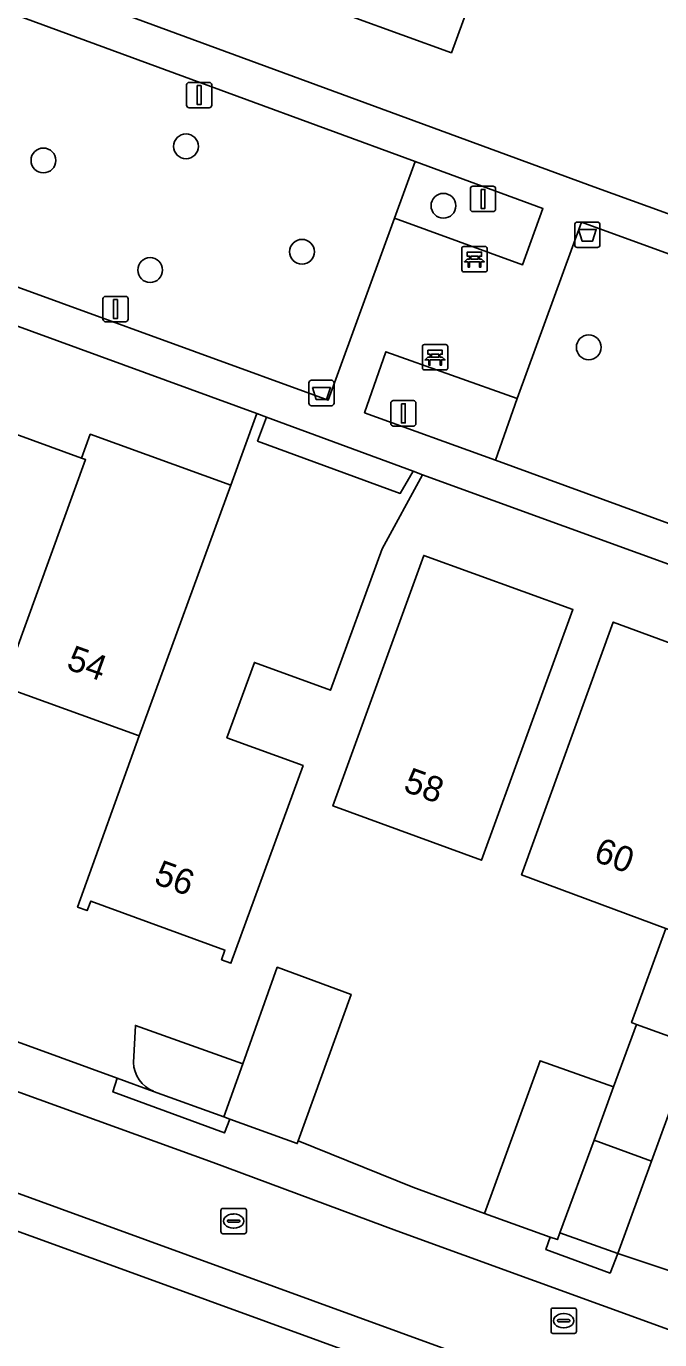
# Model space of a CAD drawing. Extents: x 155275 to 156265, y 382654 to 383635.
# Drawn here: x 156019.4 to 156044.4, y 383061.5 to 383113.3 of the extents above; entities that cross this region are included whole.
import ezdxf

# ---------------------------------------------------------------- set-up
doc = ezdxf.new("R2010")
doc.units = 0
for name, color, linetype in [('IMGEO_Afvalbak', 7, 'Continuous'), ('IMGEO_Bank', 7, 'Continuous'), ('IMGEO_Boom', 7, 'Continuous'), ('IMGEO_Erf', 7, 'Continuous'), ('IMGEO_Groenvoorziening', 7, 'Continuous'), ('IMGEO_Haag', 7, 'Continuous'), ('IMGEO_Hek', 7, 'Continuous'), ('IMGEO_Kolk', 7, 'Continuous'), ('IMGEO_Lichtmast', 7, 'Continuous'), ('IMGEO_Pand', 7, 'Continuous'), ('IMGEO_Pand_nummerreeks', 7, 'Continuous'), ('IMGEO_Rijbaan_lokaal_open', 7, 'Continuous'), ('IMGEO_Rioolput', 7, 'Continuous'), ('IMGEO_Voetpad_open', 7, 'Continuous')]:
    doc.layers.add(name, color=color, linetype=linetype)

msp = doc.modelspace()

# ---------------------------------------------------------------- linework, layer by layer
at = {"layer": 'IMGEO_Afvalbak'}
for p, q in [((156041.007, 383104.661), (156041.007, 383105.461)), ((156041.007, 383105.461), (156041.007, 383104.661)), ((156041.107, 383105.561), (156041.897, 383105.561)), ((156041.897, 383105.561), (156041.107, 383105.561)), ((156041.997, 383105.461), (156041.997, 383104.661)), ((156041.997, 383104.661), (156041.997, 383105.461)), ((156041.897, 383104.561), (156041.107, 383104.561)), ((156041.107, 383104.561), (156041.897, 383104.561)), ((156030.52, 383098.426), (156030.52, 383099.226)), ((156030.52, 383099.226), (156030.52, 383098.426)), ((156030.62, 383099.326), (156031.41, 383099.326)), ((156031.41, 383099.326), (156030.62, 383099.326)), ((156031.51, 383099.226), (156031.51, 383098.426)), ((156031.51, 383098.426), (156031.51, 383099.226)), ((156031.41, 383098.326), (156030.62, 383098.326)), ((156030.62, 383098.326), (156031.41, 383098.326))]:
    msp.add_line(p, q, dxfattribs=at)
for points in [[(156041.15, 383105.275), (156041.854, 383105.275), (156041.705, 383104.805), (156041.299, 383104.805), (156041.15, 383105.275)], [(156030.663, 383099.04), (156031.367, 383099.04), (156031.218, 383098.57), (156030.812, 383098.57), (156030.663, 383099.04)]]:
    msp.add_lwpolyline(points, dxfattribs=at)
for centre, start, end in [((156041.107, 383105.461), 90, 180), ((156041.107, 383105.461), 90, 180), ((156041.897, 383105.461), 0, 90), ((156041.897, 383105.461), 360, 90), ((156041.107, 383104.661), 180, 270), ((156041.107, 383104.661), 180, 270), ((156041.897, 383104.661), 270, 0), ((156041.897, 383104.661), 270, 0), ((156030.62, 383099.226), 90, 180), ((156030.62, 383099.226), 90, 180), ((156031.41, 383099.226), 0, 90), ((156031.41, 383099.226), 360, 90), ((156030.62, 383098.426), 180, 270), ((156030.62, 383098.426), 180, 270), ((156031.41, 383098.426), 270, 0), ((156031.41, 383098.426), 270, 0)]:
    msp.add_arc(centre, 0.1, start, end, dxfattribs=at)
at = {"layer": 'IMGEO_Bank'}
for p, q in [((156036.627, 383104.6), (156037.468, 383104.6)), ((156037.468, 383104.6), (156036.627, 383104.6)), ((156036.552, 383103.675), (156036.552, 383104.516)), ((156036.552, 383104.516), (156036.552, 383103.675)), ((156036.861, 383104.106), (156036.861, 383104.212)), ((156036.905, 383104.212), (156036.905, 383104.106)), ((156037.193, 383104.218), (156036.911, 383104.218)), ((156036.911, 383104.1), (156037.193, 383104.1)), ((156037.199, 383104.106), (156037.199, 383104.212)), ((156037.243, 383104.212), (156037.243, 383104.106)), ((156037.552, 383104.525), (156037.552, 383103.684)), ((156037.552, 383103.684), (156037.552, 383104.525)), ((156037.477, 383103.6), (156036.636, 383103.6)), ((156036.636, 383103.6), (156037.477, 383103.6)), ((156037.249, 383103.998), (156036.856, 383103.998)), ((156034.999, 383099.808), (156034.999, 383100.649)), ((156034.999, 383100.649), (156034.999, 383099.808)), ((156035.074, 383100.733), (156035.915, 383100.733)), ((156035.915, 383100.733), (156035.074, 383100.733)), ((156035.999, 383100.658), (156035.999, 383099.817)), ((156035.999, 383099.817), (156035.999, 383100.658)), ((156035.696, 383100.131), (156035.303, 383100.131)), ((156035.308, 383100.239), (156035.308, 383100.345)), ((156035.352, 383100.345), (156035.352, 383100.239)), ((156035.64, 383100.351), (156035.358, 383100.351)), ((156035.358, 383100.233), (156035.64, 383100.233)), ((156035.646, 383100.239), (156035.646, 383100.345)), ((156035.69, 383100.345), (156035.69, 383100.239)), ((156035.924, 383099.733), (156035.083, 383099.733)), ((156035.083, 383099.733), (156035.924, 383099.733))]:
    msp.add_line(p, q, dxfattribs=at)
for points in [[(156036.799, 383103.998), (156036.657, 383103.998), (156036.769, 383104.1), (156036.855, 383104.1)], [(156036.855, 383104.218), (156036.769, 383104.218), (156036.769, 383104.379), (156037.332, 383104.379), (156037.332, 383104.218), (156037.249, 383104.218)], [(156037.249, 383104.1), (156037.332, 383104.1), (156037.444, 383103.998), (156037.305, 383103.998)], [(156036.849, 383103.991), (156036.849, 383103.784), (156036.806, 383103.784), (156036.806, 383103.991)], [(156037.299, 383103.991), (156037.299, 383103.784), (156037.255, 383103.784), (156037.255, 383103.991)], [(156035.302, 383100.351), (156035.216, 383100.351), (156035.216, 383100.512), (156035.779, 383100.512), (156035.779, 383100.351), (156035.696, 383100.351)], [(156035.246, 383100.131), (156035.104, 383100.131), (156035.216, 383100.233), (156035.302, 383100.233)], [(156035.296, 383100.124), (156035.296, 383099.917), (156035.253, 383099.917), (156035.253, 383100.124)], [(156035.696, 383100.233), (156035.779, 383100.233), (156035.891, 383100.131), (156035.752, 383100.131)], [(156035.746, 383100.124), (156035.746, 383099.917), (156035.702, 383099.917), (156035.702, 383100.124)]]:
    msp.add_lwpolyline(points, dxfattribs=at)
for centre, radius, start, end in [((156036.63, 383104.522), 0.0779, 92.4484, 184.2845), ((156036.63, 383104.522), 0.0779, 92.4484, 184.2845), ((156037.474, 383104.522), 0.0779, 2.4484, 94.2845), ((156037.474, 383104.522), 0.0779, 2.4484, 94.2845), ((156036.854, 383104.211), 0.00671, 2.8957, 87.1043), ((156036.854, 383104.107), 0.00671, 272.8957, 357.1043), ((156036.911, 383104.211), 0.00671, 92.8957, 177.1043), ((156036.911, 383104.107), 0.00671, 182.8957, 267.1043), ((156037.193, 383104.211), 0.00671, 2.8957, 87.1043), ((156037.193, 383104.107), 0.00671, 272.8957, 357.1043), ((156037.25, 383104.211), 0.00671, 92.8957, 177.1043), ((156037.25, 383104.107), 0.00671, 182.8957, 267.1043), ((156036.63, 383103.678), 0.0779, 182.4484, 274.2845), ((156036.63, 383103.678), 0.0779, 182.4484, 274.2845), ((156036.799, 383103.991), 0.00671, 2.8957, 87.1043), ((156036.856, 383103.991), 0.00671, 92.8957, 177.1043), ((156037.248, 383103.991), 0.00671, 2.8957, 87.1043), ((156037.305, 383103.991), 0.00671, 92.8957, 177.1043), ((156037.474, 383103.678), 0.0779, 272.4484, 4.2845), ((156037.474, 383103.678), 0.0779, 272.4484, 4.2845), ((156035.077, 383100.655), 0.0779, 92.4484, 184.2845), ((156035.077, 383100.655), 0.0779, 92.4484, 184.2845), ((156035.921, 383100.655), 0.0779, 2.4484, 94.2845), ((156035.921, 383100.655), 0.0779, 2.4484, 94.2845), ((156035.246, 383100.124), 0.00671, 2.8957, 87.1043), ((156035.303, 383100.124), 0.00671, 92.8957, 177.1043), ((156035.301, 383100.344), 0.00671, 2.8957, 87.1043), ((156035.301, 383100.24), 0.00671, 272.8957, 357.1043), ((156035.358, 383100.344), 0.00671, 92.8957, 177.1043), ((156035.358, 383100.24), 0.00671, 182.8957, 267.1043), ((156035.64, 383100.344), 0.00671, 2.8957, 87.1043), ((156035.64, 383100.24), 0.00671, 272.8957, 357.1043), ((156035.697, 383100.344), 0.00671, 92.8957, 177.1043), ((156035.697, 383100.24), 0.00671, 182.8957, 267.1043), ((156035.695, 383100.124), 0.00671, 2.8957, 87.1043), ((156035.752, 383100.124), 0.00671, 92.8957, 177.1043), ((156035.077, 383099.811), 0.0779, 182.4484, 274.2845), ((156035.077, 383099.811), 0.0779, 182.4484, 274.2845), ((156035.921, 383099.811), 0.0779, 272.4484, 4.2845), ((156035.921, 383099.811), 0.0779, 272.4484, 4.2845)]:
    msp.add_arc(centre, radius, start, end, dxfattribs=at)
at = {"layer": 'IMGEO_Boom'}
for centre in [(156025.673, 383108.548), (156020.047, 383107.992), (156035.828, 383106.206), (156030.249, 383104.392), (156024.258, 383103.672), (156041.559, 383100.626)]:
    msp.add_circle(centre, 0.489, dxfattribs=at)
at = {"layer": 'IMGEO_Erf'}
for points in [[(156036.139, 383112.235), (156030.268, 383114.378), (156034.213, 383125.181), (156040.083, 383123.037)], [(156028.493, 383096.933), (156034.125, 383094.867), (156034.638, 383095.749), (156028.847, 383097.867)], [(156037.327, 383080.406), (156031.469, 383082.549), (156035.052, 383092.422), (156040.934, 383090.292)]]:
    msp.add_lwpolyline(points, close=True, dxfattribs=at)
for points in [[(156022.042, 383114.189), (156041.9, 383106.898), (156068.609, 383097.246), (156069.622, 383100.054), (156066.525, 383101.182), (156064.084, 383102.071), (156068.026, 383112.879), (156073.567, 383110.862), (156075.684, 383116.693)], [(156015.814, 383098.345), (156021.548, 383096.26), (156021.892, 383097.198), (156027.444, 383095.194), (156028.467, 383098.011), (156009.9, 383104.787)], [(156082.964, 383078.192), (156035.007, 383095.604), (156033.416, 383092.677), (156031.376, 383087.106), (156028.371, 383088.206), (156027.287, 383085.233), (156030.293, 383084.138), (156027.443, 383076.344), (156027.073, 383076.484), (156027.205, 383076.866), (156021.913, 383078.799), (156021.769, 383078.423), (156021.393, 383078.562), (156023.829, 383085.314), (156018.626, 383087.193)], [(156023.597, 383072.434), (156023.674, 383073.895), (156027.911, 383072.378), (156029.273, 383076.186), (156032.186, 383075.118), (156030.094, 383069.343), (156034.62, 383067.526), (156037.447, 383066.478), (156039.636, 383072.501), (156042.534, 383071.471), (156043.442, 383073.937), (156043.247, 383074.007), (156044.599, 383077.722), (156038.908, 383079.832), (156042.528, 383089.794), (156048.533, 383087.587)], [(156016.907, 383074.017), (156019.6, 383073.039), (156022.961, 383071.817), (156024.388, 383071.298)], [(156045.703, 383073.119), (156044.037, 383068.551), (156042.707, 383064.903), (156047.832, 383063.194)], [(156053.405, 383053.282), (156024.267, 383063.882), (156019.569, 383065.592), (156008.38, 383069.647), (156007.464, 383067.127), (156003.307, 383068.627), (156000.278, 383060.307), (155999.895, 383059.254), (156003.466, 383057.943), (156002.169, 383054.409), (156003.682, 383053.857), (156000.577, 383045.339), (155991.015, 383048.81), (155993.341, 383055.226), (155994.514, 383058.459), (155993.183, 383058.932), (155987.971, 383044.488), (156029.02, 383029.675), (156070.2, 383014.578)]]:
    msp.add_lwpolyline(points, dxfattribs=at)
msp.add_arc((156024.904, 383072.501), 1.309, 182.9319, 246.7673, dxfattribs=at)
at = {"layer": 'IMGEO_Groenvoorziening'}
for points in [[(156034.711, 383107.955), (156013.634, 383115.696), (156010.175, 383106.213), (156031.282, 383098.543), (156033.899, 383105.719)], [(156039.752, 383106.094), (156034.711, 383107.955), (156033.899, 383105.719), (156038.947, 383103.882)], [(156037.877, 383096.183), (156065.126, 383086.232), (156065.894, 383088.3), (156057.937, 383091.203), (156059.93, 383096.461), (156067.854, 383093.569), (156068.619, 383095.618), (156041.272, 383105.558), (156038.731, 383098.607)], [(156033.56, 383100.45), (156032.715, 383098.049), (156037.877, 383096.183), (156038.731, 383098.607)], [(156022.961, 383071.817), (156022.792, 383071.274), (156027.192, 383069.66), (156027.398, 383070.205), (156027.164, 383070.29), (156024.388, 383071.298)], [(156040.321, 383065.451), (156040.04, 383065.551), (156039.868, 383065.06), (156042.397, 383064.134), (156042.707, 383064.903), (156040.418, 383065.724)]]:
    msp.add_lwpolyline(points, close=True, dxfattribs=at)
at = {"layer": 'IMGEO_Haag'}
for points in [[(156022.961, 383071.817), (156022.792, 383071.274), (156027.192, 383069.66), (156027.398, 383070.205), (156027.164, 383070.29), (156024.388, 383071.298)], [(156040.321, 383065.451), (156040.04, 383065.551), (156039.868, 383065.06), (156042.397, 383064.134), (156042.707, 383064.903), (156040.418, 383065.724)]]:
    msp.add_lwpolyline(points, close=True, dxfattribs=at)
at = {"layer": 'IMGEO_Hek'}
for points in [[(156019.6, 383073.039), (156022.961, 383071.817)], [(156022.961, 383071.817), (156024.388, 383071.298)], [(156034.62, 383067.526), (156030.094, 383069.343)], [(156047.832, 383063.194), (156042.707, 383064.903)]]:
    msp.add_lwpolyline(points, dxfattribs=at)
at = {"layer": 'IMGEO_Kolk'}
for p, q in [((156027.052, 383065.757), (156027.052, 383066.609)), ((156027.127, 383066.683), (156027.979, 383066.683)), ((156027.354, 383066.226), (156027.752, 383066.226)), ((156027.54, 383066.463), (156027.565, 383066.463)), ((156028.053, 383066.609), (156028.053, 383065.757)), ((156027.311, 383066.177), (156027.311, 383066.189)), ((156027.749, 383066.14), (156027.351, 383066.14)), ((156027.563, 383065.903), (156027.538, 383065.903)), ((156027.795, 383066.189), (156027.795, 383066.177)), ((156027.979, 383065.683), (156027.127, 383065.683))]:
    msp.add_line(p, q, dxfattribs=at)
for points in [[(156027.052, 383065.757), (156027.052, 383066.609)], [(156027.127, 383066.683), (156027.979, 383066.683)], [(156028.053, 383066.609), (156028.053, 383065.757)], [(156027.979, 383065.683), (156027.127, 383065.683)]]:
    msp.add_lwpolyline(points, dxfattribs=at)
for centre, radius, start, end in [((156027.129, 383066.607), 0.0765, 91.552, 178.448), ((156027.129, 383066.607), 0.0765, 91.552, 178.448), ((156027.351, 383066.186), 0.0403, 85.8775, 175.7526), ((156027.756, 383066.188), 0.0386, 1.7309, 96.639), ((156027.977, 383066.607), 0.0765, 1.552, 88.448), ((156027.977, 383066.607), 0.0765, 1.552, 88.448), ((156027.129, 383065.759), 0.0765, 181.552, 268.448), ((156027.129, 383065.759), 0.0765, 181.552, 268.448), ((156027.348, 383066.176), 0.0366, 178.938, 274.7102), ((156027.752, 383066.183), 0.043, 264.8664, 352.4533), ((156027.977, 383065.759), 0.0765, 271.552, 358.448), ((156027.977, 383065.759), 0.0765, 271.552, 358.448)]:
    msp.add_arc(centre, radius, start, end, dxfattribs=at)
for centre, major_axis, ratio, start_param, end_param in [((156027.539, 383066.183), (-0.387, 0.002), 0.722429, 4.712389, 7.853982), ((156027.564, 383066.183), (-0.39, 0.002), 0.717154, 1.570796, 4.712389)]:
    msp.add_ellipse(centre, major_axis=major_axis, ratio=ratio, start_param=start_param, end_param=end_param, dxfattribs=at)
at = {"layer": 'IMGEO_Lichtmast'}
for p, q in [((156025.696, 383110.169), (156025.696, 383110.969)), ((156025.696, 383110.969), (156025.696, 383110.169)), ((156025.796, 383111.069), (156026.586, 383111.069)), ((156026.586, 383111.069), (156025.796, 383111.069)), ((156026.686, 383110.969), (156026.686, 383110.169)), ((156026.686, 383110.169), (156026.686, 383110.969)), ((156026.586, 383110.069), (156025.796, 383110.069)), ((156025.796, 383110.069), (156026.586, 383110.069)), ((156036.892, 383106.077), (156036.892, 383106.877)), ((156036.892, 383106.877), (156036.892, 383106.077)), ((156036.992, 383106.977), (156037.782, 383106.977)), ((156037.782, 383106.977), (156036.992, 383106.977)), ((156037.882, 383106.877), (156037.882, 383106.077)), ((156037.882, 383106.077), (156037.882, 383106.877)), ((156037.782, 383105.977), (156036.992, 383105.977)), ((156036.992, 383105.977), (156037.782, 383105.977)), ((156022.397, 383101.735), (156022.397, 383102.535)), ((156022.397, 383102.535), (156022.397, 383101.735)), ((156022.497, 383102.635), (156023.287, 383102.635)), ((156023.287, 383102.635), (156022.497, 383102.635)), ((156023.387, 383102.535), (156023.387, 383101.735)), ((156023.387, 383101.735), (156023.387, 383102.535)), ((156023.287, 383101.635), (156022.497, 383101.635)), ((156022.497, 383101.635), (156023.287, 383101.635)), ((156033.75, 383097.624), (156033.75, 383098.424)), ((156033.75, 383098.424), (156033.75, 383097.624)), ((156033.85, 383098.524), (156034.64, 383098.524)), ((156034.64, 383098.524), (156033.85, 383098.524)), ((156034.74, 383098.424), (156034.74, 383097.624)), ((156034.74, 383097.624), (156034.74, 383098.424)), ((156034.64, 383097.524), (156033.85, 383097.524)), ((156033.85, 383097.524), (156034.64, 383097.524))]:
    msp.add_line(p, q, dxfattribs=at)
for points in [[(156026.116, 383110.944), (156026.266, 383110.944), (156026.266, 383110.194), (156026.116, 383110.194), (156026.116, 383110.944)], [(156037.312, 383106.852), (156037.462, 383106.852), (156037.462, 383106.102), (156037.312, 383106.102), (156037.312, 383106.852)], [(156022.817, 383102.51), (156022.967, 383102.51), (156022.967, 383101.76), (156022.817, 383101.76), (156022.817, 383102.51)], [(156034.17, 383098.399), (156034.32, 383098.399), (156034.32, 383097.649), (156034.17, 383097.649), (156034.17, 383098.399)]]:
    msp.add_lwpolyline(points, dxfattribs=at)
for centre, start, end in [((156025.796, 383110.969), 90, 180), ((156025.796, 383110.969), 90, 180), ((156026.586, 383110.969), 0, 90), ((156026.586, 383110.969), 360, 90), ((156025.796, 383110.169), 180, 270), ((156025.796, 383110.169), 180, 270), ((156026.586, 383110.169), 270, 0), ((156026.586, 383110.169), 270, 0), ((156036.992, 383106.877), 90, 180), ((156036.992, 383106.877), 90, 180), ((156037.782, 383106.877), 0, 90), ((156037.782, 383106.877), 360, 90), ((156036.992, 383106.077), 180, 270), ((156036.992, 383106.077), 180, 270), ((156037.782, 383106.077), 270, 0), ((156037.782, 383106.077), 270, 0), ((156022.497, 383102.535), 90, 180), ((156022.497, 383102.535), 90, 180), ((156023.287, 383102.535), 0, 90), ((156023.287, 383102.535), 360, 90), ((156022.497, 383101.735), 180, 270), ((156022.497, 383101.735), 180, 270), ((156023.287, 383101.735), 270, 0), ((156023.287, 383101.735), 270, 0), ((156033.85, 383098.424), 90, 180), ((156033.85, 383098.424), 90, 180), ((156034.64, 383098.424), 0, 90), ((156034.64, 383098.424), 360, 90), ((156033.85, 383097.624), 180, 270), ((156033.85, 383097.624), 180, 270), ((156034.64, 383097.624), 270, 0), ((156034.64, 383097.624), 270, 0)]:
    msp.add_arc(centre, 0.1, start, end, dxfattribs=at)
at = {"layer": 'IMGEO_Pand'}
for points in [[(156040.083, 383123.037), (156034.213, 383125.181), (156030.268, 383114.378), (156036.139, 383112.235)], [(156021.711, 383096.2), (156021.548, 383096.26), (156015.814, 383098.345), (156012.395, 383088.936), (156012.624, 383088.853), (156011.194, 383084.906), (156016.817, 383082.854), (156018.231, 383086.826), (156018.463, 383086.742), (156018.626, 383087.193), (156018.457, 383087.255)], [(156030.293, 383084.138), (156027.287, 383085.233), (156028.371, 383088.206), (156031.376, 383087.106), (156033.416, 383092.677), (156035.007, 383095.604), (156034.638, 383095.749), (156034.125, 383094.867), (156028.493, 383096.933), (156028.847, 383097.867), (156028.467, 383098.011), (156027.444, 383095.194), (156023.829, 383085.314), (156021.393, 383078.562), (156021.769, 383078.423), (156021.913, 383078.799), (156027.205, 383076.866), (156027.073, 383076.484), (156027.443, 383076.344)], [(156027.444, 383095.194), (156021.892, 383097.198), (156021.548, 383096.26), (156021.711, 383096.2), (156018.457, 383087.255), (156018.626, 383087.193), (156023.829, 383085.314)], [(156040.934, 383090.292), (156035.052, 383092.422), (156031.469, 383082.549), (156037.327, 383080.406)], [(156047.336, 383084.763), (156047.487, 383084.709), (156048.533, 383087.587), (156042.528, 383089.794), (156038.908, 383079.832), (156044.599, 383077.722), (156044.753, 383077.666)], [(156053.054, 383082.682), (156047.487, 383084.709), (156047.336, 383084.763), (156044.753, 383077.666), (156044.599, 383077.722), (156043.247, 383074.007), (156043.442, 383073.937), (156045.703, 383073.119), (156049.109, 383071.888)], [(156027.911, 383072.378), (156027.164, 383070.29), (156027.398, 383070.205), (156030.057, 383069.24), (156030.094, 383069.343), (156032.186, 383075.118), (156029.273, 383076.186)], [(156045.703, 383073.119), (156043.442, 383073.937), (156042.534, 383071.471), (156041.772, 383069.375), (156044.037, 383068.551)], [(156041.772, 383069.375), (156042.534, 383071.471), (156039.636, 383072.501), (156037.447, 383066.478), (156040.04, 383065.551), (156040.321, 383065.451), (156040.418, 383065.724)], [(156041.772, 383069.375), (156040.418, 383065.724), (156042.707, 383064.903), (156044.037, 383068.551)]]:
    msp.add_lwpolyline(points, close=True, dxfattribs=at)
msp.add_lwpolyline([(156024.388, 383071.298), (156027.164, 383070.29), (156027.911, 383072.378), (156023.674, 383073.895), (156023.597, 383072.434)], dxfattribs=at)
msp.add_arc((156024.904, 383072.501), 1.309, 182.9319, 246.7673, dxfattribs=at)
at = {"layer": 'IMGEO_Rijbaan_lokaal_open'}
msp.add_lwpolyline([(156033.987, 383065.798), (156026.745, 383068.497), (156000.039, 383078.152), (155998.741, 383074.665), (156081.283, 383044.621), (156082.569, 383048.16)], close=True, dxfattribs=at)
at = {"layer": 'IMGEO_Rioolput'}
for p, q in [((156040.072, 383061.829), (156040.072, 383062.681)), ((156040.147, 383062.755), (156040.999, 383062.755)), ((156041.073, 383062.681), (156041.073, 383061.829)), ((156040.331, 383062.249), (156040.331, 383062.261)), ((156040.769, 383062.212), (156040.371, 383062.212)), ((156040.374, 383062.298), (156040.772, 383062.298)), ((156040.56, 383062.535), (156040.585, 383062.535)), ((156040.815, 383062.261), (156040.815, 383062.249)), ((156040.999, 383061.755), (156040.147, 383061.755)), ((156040.583, 383061.975), (156040.558, 383061.975))]:
    msp.add_line(p, q, dxfattribs=at)
for points in [[(156040.072, 383061.829), (156040.072, 383062.681)], [(156040.147, 383062.755), (156040.999, 383062.755)], [(156041.073, 383062.681), (156041.073, 383061.829)], [(156040.999, 383061.755), (156040.147, 383061.755)]]:
    msp.add_lwpolyline(points, dxfattribs=at)
for centre, radius, start, end in [((156040.149, 383062.679), 0.0765, 91.552, 178.448), ((156040.149, 383062.679), 0.0765, 91.552, 178.448), ((156040.997, 383062.679), 0.0765, 1.552, 88.448), ((156040.997, 383062.679), 0.0765, 1.552, 88.448), ((156040.371, 383062.258), 0.0403, 85.8775, 175.7526), ((156040.368, 383062.248), 0.0366, 178.938, 274.7102), ((156040.772, 383062.255), 0.043, 264.8664, 352.4533), ((156040.776, 383062.26), 0.0386, 1.7309, 96.639), ((156040.149, 383061.831), 0.0765, 181.552, 268.448), ((156040.149, 383061.831), 0.0765, 181.552, 268.448), ((156040.997, 383061.831), 0.0765, 271.552, 358.448), ((156040.997, 383061.831), 0.0765, 271.552, 358.448)]:
    msp.add_arc(centre, radius, start, end, dxfattribs=at)
for centre, major_axis, ratio, start_param, end_param in [((156040.559, 383062.255), (-0.387, 0.002), 0.722429, 4.712389, 7.853982), ((156040.584, 383062.255), (-0.39, 0.002), 0.717154, 1.570796, 4.712389)]:
    msp.add_ellipse(centre, major_axis=major_axis, ratio=ratio, start_param=start_param, end_param=end_param, dxfattribs=at)
at = {"layer": 'IMGEO_Voetpad_open'}
for points in [[(156013.634, 383115.696), (156034.711, 383107.955), (156039.752, 383106.094), (156038.947, 383103.882), (156033.899, 383105.719), (156031.282, 383098.543), (156010.175, 383106.213), (156009.9, 383104.787), (156028.467, 383098.011), (156028.847, 383097.867), (156034.638, 383095.749), (156035.007, 383095.604), (156082.964, 383078.192), (156083.338, 383078.054), (156089.149, 383075.906)], [(156096.554, 383087.016), (156075.179, 383094.874), (156074.804, 383095.006), (156068.986, 383097.104), (156068.609, 383097.246), (156041.9, 383106.898), (156022.042, 383114.189)], [(156000.039, 383078.152), (156026.745, 383068.497), (156033.987, 383065.798), (156082.569, 383048.16)], [(156047.832, 383063.194), (156042.707, 383064.903), (156042.397, 383064.134), (156039.868, 383065.06), (156040.04, 383065.551), (156037.447, 383066.478), (156034.62, 383067.526), (156030.094, 383069.343), (156030.057, 383069.24), (156027.398, 383070.205), (156027.192, 383069.66), (156022.792, 383071.274), (156022.961, 383071.817), (156019.6, 383073.039), (156016.907, 383074.017)]]:
    msp.add_lwpolyline(points, dxfattribs=at)
for points in [[(156041.272, 383105.558), (156068.619, 383095.618), (156067.854, 383093.569), (156065.894, 383088.3), (156065.126, 383086.232), (156037.877, 383096.183), (156032.715, 383098.049), (156033.56, 383100.45), (156038.731, 383098.607)], [(155998.741, 383074.665), (155992.747, 383076.842), (155992.272, 383075.522), (155998.4, 383073.246), (156008.38, 383069.647), (156019.569, 383065.592), (156024.267, 383063.882), (156053.405, 383053.282), (156057.443, 383051.791), (156068.83, 383047.669), (156069.178, 383047.543), (156080.792, 383043.337), (156081.283, 383044.621)]]:
    msp.add_lwpolyline(points, close=True, dxfattribs=at)

# ---------------------------------------------------------------- texts
at = {"layer": 'IMGEO_Pand_nummerreeks'}
for s, rotation, p in [('54', 340.1434, (156020.911, 383087.963)), ('58', 339.9062, (156034.202, 383083.146)), ('60', 339.6572, (156041.706, 383080.394)), ('56', 339.9344, (156024.362, 383079.501))]:
    msp.add_text(s, height=1, rotation=rotation, dxfattribs=at).set_placement(p)

doc.saveas('drawing.dxf')
